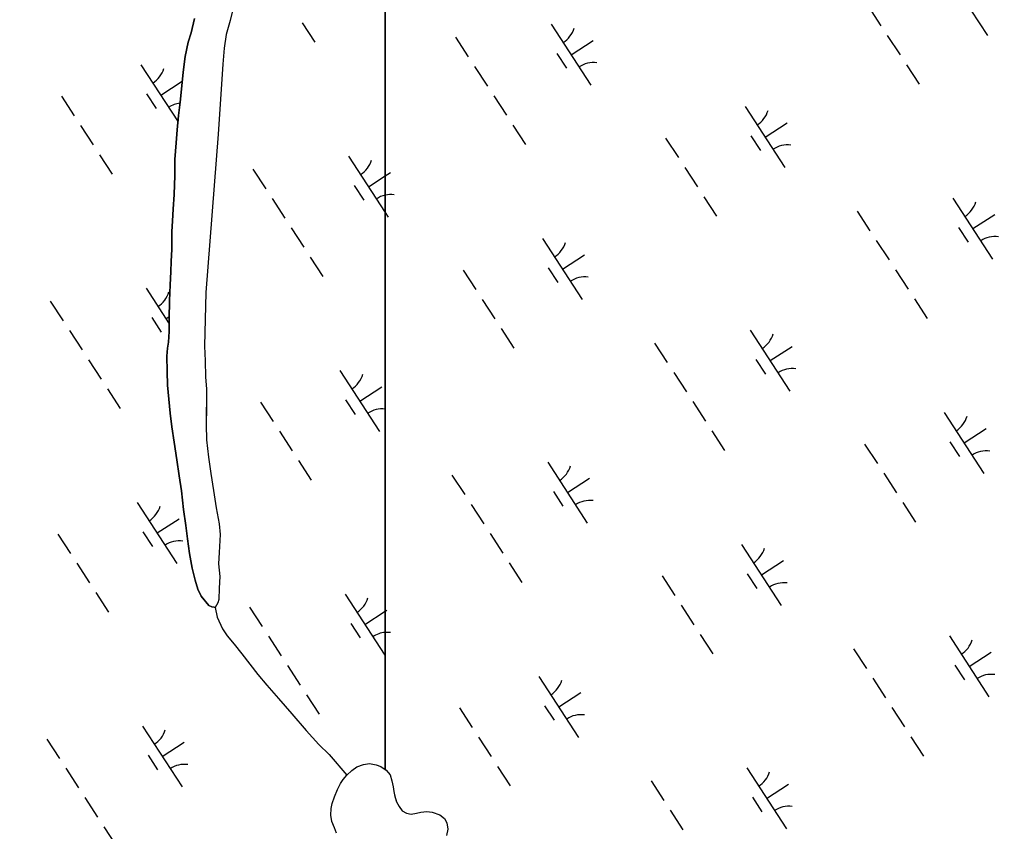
# Model space of a CAD drawing. Extents: x 3953924 to 3974542, y 193747 to 216192.
# Drawn here: x 3967905 to 3968578, y 205725 to 206284 of the extents above; entities that cross this region are included whole.
import ezdxf

# ---------------------------------------------------------------- set-up
doc = ezdxf.new("R2010")
doc.units = 0
for name, color, linetype in [('V-GRID-MAJR', 7, 'Continuous'), ('V-TOPO-SHOR', 7, 'Continuous'), ('V-WETL-SWMP', 7, 'Continuous')]:
    doc.layers.add(name, color=color, linetype=linetype)

msp = doc.modelspace()

# ---------------------------------------------------------------- linework, layer by layer
at = {"layer": 'V-GRID-MAJR'}
msp.add_spline([(3967994.91, 197070.83), (3967932.28, 200408.24), (3967818.56, 206468.17), (3967751.04, 210066.72)], degree=3, dxfattribs=at)
at = {"layer": 'V-TOPO-SHOR'}
for points in [[(3968051.62, 206291.43), (3968049.65, 206282.97), (3968046.9, 206273.49), (3968045.57, 206263.99), (3968044.62, 206253.08), (3968041.29, 206204.83), (3968032.91, 206095.89), (3968032.08, 206059.18), (3968032.42, 206048.9), (3968032.75, 206037.99), (3968033.35, 206029.51), (3968033.28, 206017.06), (3968033.22, 206004.99), (3968033.43, 205994.72), (3968034.78, 205982.78), (3968036.39, 205971.6), (3968038.13, 205959.78), (3968039.99, 205947.96), (3968041.99, 205936.91), (3968042.72, 205929.59), (3968042.02, 205917.27), (3968041.72, 205909.44), (3968042.58, 205900.58), (3968042.02, 205892.75), (3968041.85, 205884.79), (3968041.2, 205882.48), (3968039.24, 205879.41)], [(3968025.12, 206284.38), (3968022.75, 206274.63), (3968020.67, 206268.22), (3968018.69, 206258.22), (3968017.36, 206247.57), (3968016.41, 206238.21), (3968015.2, 206226.91), (3968014.12, 206217.8), (3968013.3, 206207.92), (3968012.49, 206198.81), (3968011.66, 206187.52), (3968011.48, 206176.35), (3968011.02, 206163.39), (3968010.46, 206153.38), (3968009.91, 206145.17), (3968009.61, 206137.59), (3968009.55, 206125.53), (3968009.12, 206117.44), (3968008.83, 206110.25), (3968008.27, 206101.27), (3968007.96, 206090.36), (3968007.77, 206078.17), (3968007.6, 206069.05), (3968007.17, 206061.86), (3968006.51, 206057.63), (3968006.1, 206052.11), (3968006.3, 206041.71), (3968006.64, 206032.21), (3968007.36, 206022.58), (3968008.34, 206013.08), (3968009.45, 206003.7), (3968011.19, 205993.03), (3968012.93, 205980.83), (3968014.54, 205969.91), (3968016.15, 205959.51), (3968017.63, 205946.79), (3968019.12, 205935.74), (3968020.35, 205926.62), (3968021.71, 205916.47), (3968023.59, 205906.45), (3968025.47, 205898.09), (3968027.37, 205891.92), (3968029.65, 205887.16), (3968035.01, 205880.84), (3968037.06, 205879.93), (3968038.6, 205879.54), (3968039.24, 205879.41)], [(3968039.24, 205879.41), (3968040.75, 205872.73), (3968044.3, 205864.62), (3968047.62, 205859.86), (3968052.46, 205854.05), (3968057.57, 205847.61), (3968068.79, 205833.3), (3968074.92, 205825.95), (3968082.96, 205816.8), (3968092.02, 205806.23), (3968101.85, 205794.88), (3968110.65, 205785.08), (3968117.68, 205778.24), (3968129.89, 205764.11)], [(3968122.85, 205724.19), (3968121.33, 205727.93), (3968119.68, 205732.2), (3968118.92, 205736.58), (3968119.2, 205741.09), (3968119.87, 205744.57), (3968121.44, 205749.2), (3968123.52, 205754.21), (3968125.61, 205758.33), (3968127.42, 205761.15), (3968129.89, 205764.11), (3968133.38, 205767.31), (3968136.75, 205769.87), (3968141.27, 205771.39), (3968145.52, 205772.02), (3968150.16, 205771.09), (3968153.25, 205769.92), (3968156.97, 205767.45), (3968159.66, 205764.34), (3968160.8, 205760.08), (3968161.68, 205755.95), (3968162.18, 205752.86), (3968162.81, 205749.51), (3968164.08, 205745.76), (3968165.87, 205742.53), (3968168.04, 205739.55), (3968170.87, 205737.86), (3968174.22, 205737.33), (3968177.83, 205737.96), (3968180.92, 205738.59), (3968184.92, 205739.08), (3968188.66, 205738.55), (3968193.93, 205736.72), (3968197.01, 205734.25), (3968198.67, 205731.28), (3968199.29, 205727.02), (3968198.37, 205722.65)]]:
    msp.add_lwpolyline(points, dxfattribs=at)
at = {"layer": 'V-WETL-SWMP'}
for p, q in [((3968156.3, 207671.18), (3968156.3, 205767.89)), ((3968156.3, 205767.89), (3968156.3, 207671.18)), ((3968543.39, 206314.53), (3968570.66, 206272.63)), ((3968488.63, 206292.85), (3968497.36, 206279.44)), ((3968051.62, 206291.43), (3968049.65, 206282.97)), ((3968022.76, 206274.63), (3968025.12, 206284.38)), ((3968049.65, 206282.97), (3968046.9, 206273.49)), ((3968099.1, 206281.46), (3968107.83, 206268.05)), ((3968270.56, 206280.4), (3968297.84, 206238.5)), ((3968020.67, 206268.22), (3968022.76, 206274.63)), ((3968046.9, 206273.49), (3968045.57, 206263.99)), ((3968501.72, 206272.74), (3968510.45, 206259.33)), ((3968018.69, 206258.22), (3968020.67, 206268.22)), ((3968204.74, 206271.47), (3968213.47, 206258.06)), ((3968284.2, 206259.45), (3968299.29, 206269.27)), ((3968045.57, 206263.99), (3968044.62, 206253.08)), ((3968274.46, 206260.27), (3968281.01, 206250.21)), ((3967988.27, 206252.62), (3968013.76, 206213.45)), ((3968017.36, 206247.57), (3968018.69, 206258.22)), ((3968044.62, 206253.08), (3968041.29, 206204.83)), ((3968514.82, 206252.63), (3968523.55, 206239.22)), ((3968016.41, 206238.2), (3968017.36, 206247.57)), ((3968217.84, 206251.36), (3968226.56, 206237.95)), ((3968001.91, 206231.67), (3968016.72, 206241.31)), ((3967992.17, 206232.49), (3967998.71, 206222.43)), ((3968015.2, 206226.91), (3968016.41, 206238.2)), ((3967933.51, 206230.94), (3967942.24, 206217.53)), ((3968014.12, 206217.8), (3968015.2, 206226.91)), ((3968230.93, 206231.24), (3968239.66, 206217.83)), ((3968403.98, 206223.79), (3968431.26, 206181.88)), ((3968013.3, 206207.92), (3968014.12, 206217.8)), ((3968417.62, 206202.84), (3968432.71, 206212.66)), ((3967946.6, 206210.83), (3967955.33, 206197.42)), ((3968012.49, 206198.81), (3968013.3, 206207.92)), ((3968244.02, 206211.13), (3968252.75, 206197.72)), ((3968011.66, 206187.52), (3968012.49, 206198.81)), ((3968041.29, 206204.83), (3968032.91, 206095.89)), ((3968349.23, 206202.11), (3968357.96, 206188.7)), ((3968407.88, 206203.65), (3968414.43, 206193.6)), ((3967959.7, 206190.71), (3967968.43, 206177.3)), ((3968011.48, 206176.35), (3968011.66, 206187.52)), ((3968131.16, 206189.66), (3968156.3, 206151.04)), ((3968065.34, 206180.73), (3968074.07, 206167.32)), ((3968156.3, 206176.19), (3968159.88, 206178.53)), ((3968362.32, 206182), (3968371.05, 206168.59)), ((3968011.02, 206163.39), (3968011.48, 206176.35)), ((3968144.8, 206168.71), (3968156.3, 206176.19)), ((3968135.06, 206169.53), (3968141.6, 206159.47)), ((3968010.46, 206153.38), (3968011.02, 206163.39)), ((3968078.43, 206160.61), (3968087.16, 206147.2)), ((3968375.41, 206161.88), (3968384.14, 206148.47)), ((3968546.87, 206160.83), (3968574.15, 206118.92)), ((3968009.91, 206145.17), (3968010.46, 206153.38)), ((3968481.05, 206151.9), (3968489.78, 206138.49)), ((3968009.61, 206137.59), (3968009.91, 206145.17)), ((3968156.3, 206151.04), (3968158.43, 206147.75)), ((3968560.51, 206139.88), (3968575.6, 206149.7)), ((3968091.52, 206140.5), (3968100.25, 206127.09)), ((3968550.77, 206140.7), (3968557.32, 206130.64)), ((3968009.55, 206125.53), (3968009.61, 206137.59)), ((3968264.58, 206133.04), (3968291.86, 206091.14)), ((3968494.15, 206131.78), (3968502.87, 206118.37)), ((3968009.12, 206117.44), (3968009.55, 206125.53)), ((3968104.62, 206120.38), (3968113.35, 206106.98)), ((3968278.22, 206112.09), (3968293.3, 206121.91)), ((3968008.83, 206110.25), (3968009.12, 206117.44)), ((3968209.82, 206111.37), (3968218.55, 206097.96)), ((3968268.48, 206112.91), (3968275.02, 206102.85)), ((3968507.24, 206111.67), (3968515.97, 206098.26)), ((3968008.27, 206101.27), (3968008.83, 206110.25)), ((3967991.75, 206098.91), (3968007.7, 206074.42)), ((3968007.96, 206090.36), (3968008.27, 206101.27)), ((3968032.91, 206095.89), (3968032.08, 206059.17)), ((3968222.92, 206091.25), (3968231.64, 206077.84)), ((3968520.33, 206091.55), (3968529.06, 206078.14)), ((3967925.93, 206089.98), (3967934.66, 206076.57)), ((3968007.77, 206078.17), (3968007.96, 206090.36)), ((3967995.65, 206078.78), (3968002.2, 206068.72)), ((3968005.39, 206077.96), (3968007.79, 206079.52)), ((3968007.6, 206069.05), (3968007.77, 206078.17)), ((3968236.01, 206071.14), (3968244.74, 206057.73)), ((3967939.03, 206069.87), (3967947.76, 206056.46)), ((3968007.17, 206061.86), (3968007.6, 206069.05)), ((3968407.47, 206070.08), (3968434.75, 206028.18)), ((3968006.1, 206052.11), (3968006.51, 206057.63)), ((3968006.51, 206057.63), (3968007.17, 206061.86)), ((3968032.08, 206059.17), (3968032.42, 206048.9)), ((3968341.65, 206061.15), (3968350.38, 206047.74)), ((3968421.11, 206049.13), (3968436.19, 206058.95)), ((3968006.3, 206041.71), (3968006.1, 206052.11)), ((3967952.12, 206049.75), (3967960.85, 206036.34)), ((3968032.42, 206048.9), (3968032.75, 206037.99)), ((3968411.37, 206049.95), (3968417.91, 206039.89)), ((3968006.64, 206032.21), (3968006.3, 206041.71)), ((3968032.75, 206037.99), (3968033.35, 206029.51)), ((3968125.17, 206042.3), (3968152.45, 206000.39)), ((3968354.74, 206041.04), (3968363.47, 206027.63)), ((3968007.36, 206022.58), (3968006.64, 206032.21)), ((3968138.81, 206021.35), (3968153.9, 206031.17)), ((3967965.21, 206029.64), (3967973.94, 206016.23)), ((3968033.35, 206029.51), (3968033.22, 206004.99)), ((3968008.34, 206013.08), (3968007.36, 206022.58)), ((3968070.42, 206020.62), (3968079.15, 206007.21)), ((3968129.07, 206022.17), (3968135.62, 206012.11)), ((3968367.83, 206020.92), (3968376.56, 206007.51)), ((3968009.45, 206003.7), (3968008.34, 206013.08)), ((3968540.89, 206013.47), (3968568.17, 205971.56)), ((3968011.19, 205993.04), (3968009.45, 206003.7)), ((3968033.22, 206004.99), (3968033.43, 205994.72)), ((3968083.51, 206000.51), (3968092.24, 205987.1)), ((3968380.93, 206000.81), (3968389.66, 205987.4)), ((3968554.53, 205992.52), (3968569.61, 206002.34)), ((3968012.93, 205980.83), (3968011.19, 205993.04)), ((3968033.43, 205994.72), (3968034.78, 205982.78)), ((3968486.13, 205991.79), (3968494.86, 205978.38)), ((3968544.79, 205993.33), (3968551.34, 205983.28)), ((3968014.54, 205969.91), (3968012.93, 205980.83)), ((3968034.78, 205982.78), (3968036.39, 205971.6)), ((3968096.6, 205980.39), (3968105.33, 205966.98)), ((3968268.06, 205979.34), (3968295.34, 205937.43)), ((3968016.16, 205959.5), (3968014.54, 205969.91)), ((3968036.39, 205971.6), (3968038.13, 205959.78)), ((3968202.24, 205970.41), (3968210.97, 205957)), ((3968499.23, 205971.68), (3968507.96, 205958.27)), ((3968281.7, 205958.39), (3968296.79, 205968.21)), ((3968017.63, 205946.79), (3968016.16, 205959.5)), ((3968038.13, 205959.78), (3968039.99, 205947.96)), ((3968271.96, 205959.21), (3968278.51, 205949.15)), ((3967985.77, 205951.55), (3968013.05, 205909.65)), ((3968215.34, 205950.29), (3968224.07, 205936.88)), ((3968512.32, 205951.56), (3968521.05, 205938.15)), ((3968019.12, 205935.74), (3968017.63, 205946.79)), ((3968039.99, 205947.96), (3968041.99, 205936.91)), ((3967999.41, 205930.6), (3968014.49, 205940.42)), ((3968041.99, 205936.91), (3968042.72, 205929.59)), ((3967931.01, 205929.88), (3967939.74, 205916.47)), ((3967989.67, 205931.42), (3967996.22, 205921.36)), ((3968020.35, 205926.62), (3968019.12, 205935.74)), ((3968042.72, 205929.59), (3968042.02, 205917.27)), ((3968228.43, 205930.18), (3968237.16, 205916.77)), ((3968021.71, 205916.47), (3968020.35, 205926.62)), ((3968401.49, 205922.72), (3968428.76, 205880.82)), ((3968023.59, 205906.45), (3968021.71, 205916.47)), ((3968042.02, 205917.27), (3968041.72, 205909.44)), ((3967944.11, 205909.76), (3967952.84, 205896.35)), ((3968041.72, 205909.44), (3968042.58, 205900.58)), ((3968241.52, 205910.06), (3968250.25, 205896.66)), ((3968415.12, 205901.77), (3968430.21, 205911.59)), ((3968025.47, 205898.09), (3968023.59, 205906.45)), ((3968405.38, 205902.59), (3968411.93, 205892.53)), ((3968027.37, 205891.92), (3968025.47, 205898.09)), ((3968042.58, 205900.58), (3968042.02, 205892.75)), ((3968346.73, 205901.05), (3968355.46, 205887.64)), ((3967957.2, 205889.65), (3967965.93, 205876.24)), ((3968029.65, 205887.16), (3968027.37, 205891.92)), ((3968042.02, 205892.75), (3968041.85, 205884.79)), ((3968035.01, 205880.84), (3968029.65, 205887.16)), ((3968041.2, 205882.48), (3968039.24, 205879.41)), ((3968041.85, 205884.79), (3968041.2, 205882.48)), ((3968128.66, 205888.59), (3968155.94, 205846.69)), ((3968037.06, 205879.93), (3968035.01, 205880.84)), ((3968038.6, 205879.54), (3968037.06, 205879.93)), ((3968039.24, 205879.41), (3968038.6, 205879.54)), ((3968062.84, 205879.66), (3968071.57, 205866.25)), ((3968142.3, 205867.64), (3968156.3, 205876.75)), ((3968156.3, 205876.75), (3968157.38, 205877.46)), ((3968359.82, 205880.93), (3968368.55, 205867.52)), ((3968132.56, 205868.46), (3968139.11, 205858.4)), ((3968075.93, 205859.55), (3968084.66, 205846.14)), ((3968372.92, 205860.82), (3968381.64, 205847.41)), ((3968544.38, 205859.76), (3968571.65, 205817.86)), ((3968478.56, 205850.83), (3968487.28, 205837.42)), ((3968558.01, 205838.81), (3968573.1, 205848.63)), ((3968089.03, 205839.43), (3968097.75, 205826.03)), ((3968548.27, 205839.63), (3968554.82, 205829.57)), ((3968262.08, 205831.98), (3968289.36, 205790.07)), ((3968491.65, 205830.72), (3968500.38, 205817.31)), ((3968102.12, 205819.32), (3968110.85, 205805.91)), ((3968275.72, 205811.03), (3968290.81, 205820.85)), ((3968207.33, 205810.3), (3968216.05, 205796.89)), ((3968265.98, 205811.85), (3968272.53, 205801.79)), ((3968504.74, 205810.6), (3968513.47, 205797.19)), ((3967989.26, 205797.85), (3968016.53, 205755.95)), ((3967923.44, 205788.92), (3967932.16, 205775.51)), ((3968220.42, 205790.19), (3968229.15, 205776.78)), ((3968517.83, 205790.49), (3968526.56, 205777.08)), ((3968002.89, 205776.9), (3968017.98, 205786.72)), ((3967993.15, 205777.72), (3967999.7, 205767.66)), ((3967936.53, 205768.8), (3967945.26, 205755.39)), ((3968133.38, 205767.31), (3968136.75, 205769.87)), ((3968136.75, 205769.87), (3968141.27, 205771.39)), ((3968141.27, 205771.39), (3968145.52, 205772.02)), ((3968145.52, 205772.02), (3968150.16, 205771.09)), ((3968150.16, 205771.09), (3968153.25, 205769.92)), ((3968153.25, 205769.92), (3968156.3, 205767.89)), ((3968156.3, 205767.89), (3968156.97, 205767.45)), ((3968233.51, 205770.07), (3968242.24, 205756.66)), ((3968404.97, 205769.02), (3968432.25, 205727.11)), ((3968125.61, 205758.33), (3968127.43, 205761.15)), ((3968127.43, 205761.15), (3968129.89, 205764.11)), ((3968129.89, 205764.11), (3968133.38, 205767.31)), ((3968156.97, 205767.45), (3968159.66, 205764.34)), ((3968159.66, 205764.34), (3968160.8, 205760.08)), ((3968121.44, 205749.2), (3968123.52, 205754.21)), ((3968123.52, 205754.21), (3968125.61, 205758.33)), ((3968160.8, 205760.08), (3968161.68, 205755.95)), ((3968161.68, 205755.95), (3968162.18, 205752.86)), ((3968339.15, 205760.09), (3968347.88, 205746.68)), ((3968418.61, 205748.07), (3968433.7, 205757.89)), ((3967949.62, 205748.69), (3967958.35, 205735.28)), ((3968119.87, 205744.57), (3968121.44, 205749.2)), ((3968162.18, 205752.86), (3968162.81, 205749.5)), ((3968162.81, 205749.5), (3968164.08, 205745.76)), ((3968408.87, 205748.89), (3968415.42, 205738.83)), ((3968118.92, 205736.58), (3968119.2, 205741.09)), ((3968119.2, 205741.09), (3968119.87, 205744.57)), ((3968164.08, 205745.76), (3968165.87, 205742.53)), ((3968165.87, 205742.53), (3968168.04, 205739.55)), ((3968119.67, 205732.2), (3968118.92, 205736.58)), ((3968168.04, 205739.55), (3968170.87, 205737.86)), ((3968170.87, 205737.86), (3968174.22, 205737.33)), ((3968174.22, 205737.33), (3968177.83, 205737.96)), ((3968177.83, 205737.96), (3968180.92, 205738.59)), ((3968180.92, 205738.59), (3968184.92, 205739.08)), ((3968184.92, 205739.08), (3968188.66, 205738.55)), ((3968188.66, 205738.55), (3968193.93, 205736.72)), ((3968193.93, 205736.72), (3968197.01, 205734.25)), ((3968197.01, 205734.25), (3968198.67, 205731.28)), ((3968352.24, 205739.97), (3968360.97, 205726.56)), ((3967962.71, 205728.58), (3967971.44, 205715.17)), ((3968121.33, 205727.93), (3968119.67, 205732.2)), ((3968122.86, 205724.19), (3968121.33, 205727.93)), ((3968198.67, 205731.28), (3968199.29, 205727.02)), ((3968199.29, 205727.02), (3968198.37, 205722.65))]:
    msp.add_line(p, q, dxfattribs=at)
for centre, start, end in [((3968269.33, 206282.73), 302.29009, 343.83375), ((3968299.47, 206236.43), 82.29009, 123.83375), ((3967987.04, 206254.94), 302.29009, 343.83375), ((3968017.17, 206208.65), 96.73575, 123.83375), ((3968402.75, 206226.11), 302.29009, 343.83375), ((3968432.89, 206179.82), 82.29009, 123.83375), ((3968129.93, 206191.99), 302.29009, 343.83375), ((3968160.06, 206145.69), 102.34598, 123.83375), ((3968160.06, 206145.69), 82.29009, 102.34598), ((3968545.64, 206163.15), 302.29009, 343.83375), ((3968575.78, 206116.86), 82.29009, 123.83375), ((3968263.35, 206135.37), 302.29009, 343.83375), ((3968293.49, 206089.07), 82.29009, 123.83375), ((3967990.52, 206101.24), 302.29009, 343.83375), ((3968406.24, 206072.41), 302.29009, 343.83375), ((3968436.38, 206026.11), 82.29009, 123.83375), ((3968123.94, 206044.62), 302.29009, 343.83375), ((3968154.08, 205998.33), 82.77832, 123.83375), ((3968154.08, 205998.33), 82.29009, 82.77832), ((3968539.66, 206015.79), 302.29009, 343.83375), ((3968569.8, 205969.5), 82.29009, 123.83375), ((3968266.83, 205981.67), 302.29009, 343.83375), ((3968296.97, 205935.37), 82.29009, 123.83375), ((3967984.54, 205953.88), 302.29009, 343.83375), ((3968014.68, 205907.58), 82.29009, 123.83375), ((3968400.25, 205925.05), 302.29009, 343.83375), ((3968430.39, 205878.75), 82.29009, 123.83375), ((3968127.43, 205890.92), 302.29009, 343.83375), ((3968157.57, 205844.62), 94.13384, 123.83375), ((3968157.57, 205844.62), 82.29009, 94.13384), ((3968543.14, 205862.09), 302.29009, 343.83375), ((3968260.85, 205834.3), 302.29009, 343.83375), ((3968573.28, 205815.79), 82.29009, 123.83375), ((3968290.99, 205788.01), 82.29009, 123.83375), ((3967988.02, 205800.18), 302.29009, 343.83375), ((3968018.16, 205753.88), 82.29009, 123.83375), ((3968403.74, 205771.35), 302.29009, 343.83375), ((3968433.88, 205725.05), 82.29009, 123.83375)]:
    msp.add_arc(centre, 17.62, start, end, dxfattribs=at)

doc.saveas('drawing.dxf')
